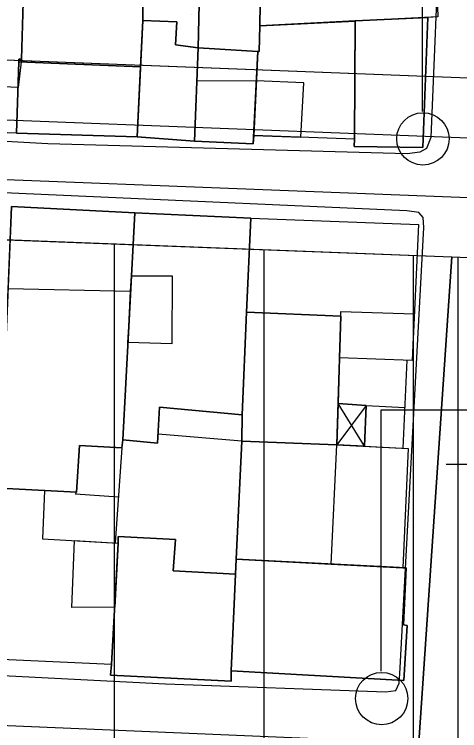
# Model space of a CAD drawing. Extents: x 417997 to 421451, y 4451742 to 4455216.
# Drawn here: x 420786.94 to 420816.73, y 4452578.71 to 4452626.67 of the extents above; entities that cross this region are included whole.
import ezdxf

# ---------------------------------------------------------------- set-up
doc = ezdxf.new("R2010")
doc.units = 0
for name, color, linetype in [('ADA', 7, 'Continuous'), ('ADAKENARI', 7, 'Continuous'), ('B_Mesken', 7, 'Continuous'), ('B_Sundurma', 7, 'Continuous'), ('B_Teras', 7, 'Continuous'), ('Default', 7, 'Continuous'), ('KALDIRIM', 7, 'Continuous'), ('PL_AYA_PARK_DINLENME', 7, 'Continuous'), ('PL_KON_MEV_350', 7, 'Continuous'), ('PL_KON_MEV_450', 7, 'Continuous'), ('S_Elektrik_Diregi', 7, 'Continuous'), ('Sinir_Duvar_tek_tarafa_ait', 7, 'Continuous'), ('TR_ORTAYOGUNKONUT', 7, 'Continuous'), ('TR_PARKALANI', 7, 'Continuous'), ('TR_YUKSEKYOGUNKONUT', 7, 'Continuous'), ('Yol_Sose', 7, 'Continuous')]:
    doc.layers.add(name, color=color, linetype=linetype)

# ---------------------------------------------------------------- blocks, each defined once
blk = doc.blocks.new('POINT_DISPLAY')
at = {"layer": 'Default'}
blk.add_line((0, 0), (0, 0), dxfattribs=at)

msp = doc.modelspace()

# ---------------------------------------------------------------- linework, layer by layer
at = {"layer": 'ADA'}
msp.add_line((420806.634, 4452469.622), (420816.209, 4452610.426), dxfattribs=at)
msp.add_line((420806.634, 4452469.622), (420816.209, 4452610.426), dxfattribs=at)
at = {"layer": 'ADAKENARI'}
for p, q in [((420837.361, 4452621.612), (420766.839, 4452624.356)), ((420837.361, 4452621.612), (420766.839, 4452624.356)), ((420739.671, 4452613.403), (420816.209, 4452610.426)), ((420739.671, 4452613.403), (420816.209, 4452610.426)), ((420816.209, 4452610.426), (420837.592, 4452609.594)), ((420816.209, 4452610.426), (420837.592, 4452609.594))]:
    msp.add_line(p, q, dxfattribs=at)
at = {"layer": 'B_Mesken'}
for points in [[(420803.479, 4452633.177), (420814.986, 4452635.034), (420815.264, 4452626.499), (420803.366, 4452625.913)], [(420814.61, 4452626.467), (420809.73, 4452626.227), (420803.366, 4452625.913), (420803.479, 4452633.177), (420814.985, 4452635.034), (420815.264, 4452626.499)], [(420799.421, 4452632.265), (420799.25, 4452624.424), (420803.319, 4452624.187), (420803.366, 4452625.913), (420803.479, 4452633.177), (420802.913, 4452632.945)], [(420803.366, 4452625.913), (420803.319, 4452624.187), (420803.221, 4452624.193), (420799.25, 4452624.424), (420799.421, 4452632.265), (420802.913, 4452632.945), (420803.479, 4452633.177)], [(420797.096, 4452631.812), (420795.529, 4452631.59), (420795.541, 4452626.251), (420797.813, 4452626.179), (420797.715, 4452624.622), (420799.25, 4452624.424), (420799.421, 4452632.265)], [(420799.25, 4452624.424), (420797.715, 4452624.622), (420797.813, 4452626.179), (420795.541, 4452626.251), (420795.529, 4452631.589), (420796.939, 4452631.79), (420797.096, 4452631.812), (420799.421, 4452632.265)], [(420788.515, 4452630.658), (420793.68, 4452631.358), (420795.529, 4452631.59), (420795.541, 4452626.251), (420795.392, 4452623.164), (420787.244, 4452623.488), (420787.25, 4452623.675), (420787.419, 4452623.669), (420787.63, 4452630.522)], [(420788.515, 4452630.658), (420793.68, 4452631.358), (420795.529, 4452631.589), (420795.541, 4452626.251), (420795.392, 4452623.164), (420787.244, 4452623.488), (420787.25, 4452623.675), (420787.419, 4452623.669), (420787.63, 4452630.522)], [(420787.25, 4452623.675), (420787.096, 4452618.709), (420782.131, 4452618.887), (420782.111, 4452618.406), (420778.849, 4452618.518), (420779.676, 4452630.675), (420787.63, 4452630.522), (420787.419, 4452623.669)], [(420782.516, 4452630.62), (420787.63, 4452630.522), (420787.419, 4452623.669), (420787.25, 4452623.675), (420787.244, 4452623.488), (420787.096, 4452618.709), (420782.131, 4452618.887), (420782.111, 4452618.406), (420778.849, 4452618.518), (420778.911, 4452619.429), (420779.286, 4452624.938), (420779.676, 4452630.675)], [(420795.541, 4452626.251), (420795.165, 4452618.474), (420799.002, 4452618.186), (420799.25, 4452624.424), (420797.715, 4452624.622), (420797.813, 4452626.179)], [(420799.25, 4452624.424), (420799.002, 4452618.186), (420795.165, 4452618.474), (420795.392, 4452623.164), (420795.541, 4452626.251), (420797.813, 4452626.179), (420797.715, 4452624.622)], [(420809.702, 4452618.312), (420809.683, 4452617.827), (420814.275, 4452617.747), (420814.61, 4452626.467), (420809.73, 4452626.226)], [(420809.702, 4452618.312), (420809.73, 4452626.227), (420814.61, 4452626.467), (420814.275, 4452617.747), (420809.683, 4452617.827)], [(420809.702, 4452618.312), (420802.956, 4452618.56), (420803.221, 4452624.193), (420803.319, 4452624.187), (420803.366, 4452625.913), (420809.73, 4452626.227)], [(420809.73, 4452626.226), (420809.702, 4452618.312), (420802.956, 4452618.56), (420803.221, 4452624.193), (420803.319, 4452624.187), (420803.366, 4452625.913)], [(420799.25, 4452624.424), (420799.002, 4452618.186), (420802.929, 4452617.992), (420803.221, 4452624.193)], [(420803.221, 4452624.193), (420802.956, 4452618.56), (420802.929, 4452617.992), (420799.002, 4452618.186), (420799.25, 4452624.424)], [(420795.392, 4452623.164), (420787.244, 4452623.488), (420787.096, 4452618.709), (420795.165, 4452618.474)], [(420795.392, 4452623.164), (420795.165, 4452618.474), (420787.096, 4452618.709), (420787.244, 4452623.488)], [(420794.996, 4452613.382), (420786.755, 4452613.811), (420785.995, 4452595.53), (420785.975, 4452594.959), (420791.096, 4452594.679), (420791.309, 4452597.807), (420794.125, 4452597.639), (420794.189, 4452598.184), (420794.592, 4452605.782)], [(420794.996, 4452613.382), (420794.592, 4452605.782), (420794.189, 4452598.184), (420794.125, 4452597.639), (420791.309, 4452597.807), (420791.096, 4452594.679), (420788.964, 4452594.795), (420785.975, 4452594.959), (420785.995, 4452595.531), (420786.196, 4452600.355), (420786.501, 4452607.687), (420786.755, 4452613.811)], [(420794.996, 4452613.382), (420794.189, 4452598.184), (420796.52, 4452597.963), (420796.663, 4452600.361), (420802.179, 4452599.857), (420802.757, 4452613.035)], [(420802.757, 4452613.035), (420802.48, 4452606.73), (420802.179, 4452599.857), (420796.663, 4452600.361), (420796.52, 4452597.963), (420794.189, 4452598.184), (420794.592, 4452605.782), (420794.996, 4452613.382)], [(420808.688, 4452603.683), (420808.771, 4452606.461), (420802.48, 4452606.73), (420802.757, 4452613.035), (420813.972, 4452612.612), (420813.547, 4452603.505)], [(420802.757, 4452613.035), (420813.972, 4452612.612), (420813.547, 4452603.505), (420808.688, 4452603.682), (420808.771, 4452606.461), (420802.481, 4452606.73)], [(420808.512, 4452597.844), (420808.771, 4452606.461), (420802.481, 4452606.73), (420802.179, 4452599.857), (420802.152, 4452598.087)], [(420808.688, 4452603.683), (420808.596, 4452600.619), (420808.513, 4452597.844), (420802.152, 4452598.087), (420802.179, 4452599.857), (420802.48, 4452606.73), (420808.771, 4452606.461)], [(420808.512, 4452597.844), (420813.287, 4452597.605), (420812.935, 4452589.619), (420808.138, 4452589.871), (420801.779, 4452590.205), (420802.152, 4452598.087)], [(420808.513, 4452597.844), (420810.364, 4452597.751), (420813.287, 4452597.605), (420812.935, 4452589.619), (420808.138, 4452589.871), (420801.779, 4452590.205), (420802.152, 4452598.087)], [(420788.964, 4452594.795), (420788.825, 4452591.567), (420793.896, 4452591.274), (420793.446, 4452583.146), (420785.57, 4452583.499), (420785.975, 4452594.959)], [(420788.964, 4452594.795), (420788.825, 4452591.567), (420793.896, 4452591.274), (420793.446, 4452583.146), (420785.57, 4452583.499), (420785.975, 4452594.959)], [(420793.446, 4452583.146), (420793.376, 4452582.422), (420801.436, 4452582.022), (420801.457, 4452582.729), (420801.736, 4452589.198), (420797.561, 4452589.424), (420797.715, 4452591.521), (420793.897, 4452591.722), (420793.896, 4452591.274)], [(420801.736, 4452589.198), (420801.457, 4452582.729), (420801.436, 4452582.022), (420793.376, 4452582.422), (420793.446, 4452583.146), (420793.896, 4452591.274), (420793.897, 4452591.722), (420797.715, 4452591.521), (420797.562, 4452589.425)], [(420801.457, 4452582.729), (420813, 4452582.071), (420813.222, 4452585.756), (420812.981, 4452585.79), (420813.148, 4452589.608), (420801.779, 4452590.205)], [(420812.935, 4452589.619), (420813.148, 4452589.608), (420812.981, 4452585.79), (420813.222, 4452585.756), (420813, 4452582.071), (420801.457, 4452582.729), (420801.736, 4452589.198), (420801.779, 4452590.205), (420808.138, 4452589.871)]]:
    msp.add_lwpolyline(points, close=True, dxfattribs=at)
at = {"layer": 'B_Sundurma'}
for p, q in [((420810.467, 4452600.486), (420808.512, 4452597.844)), ((420810.364, 4452597.751), (420808.596, 4452600.619))]:
    msp.add_line(p, q, dxfattribs=at)
for points in [[(420810.364, 4452597.751), (420810.467, 4452600.486), (420808.596, 4452600.619), (420808.512, 4452597.844)], [(420810.364, 4452597.751), (420808.513, 4452597.844), (420808.596, 4452600.619), (420810.467, 4452600.486)]]:
    msp.add_lwpolyline(points, close=True, dxfattribs=at)
at = {"layer": 'B_Teras'}
for points in [[(420779.676, 4452630.675), (420787.63, 4452630.522), (420787.419, 4452623.669), (420787.191, 4452621.77), (420782.18, 4452621.993), (420782.111, 4452618.406), (420778.849, 4452618.518)], [(420803.128, 4452622.222), (420799.162, 4452622.202), (420799.25, 4452624.424), (420803.221, 4452624.193)], [(420803.128, 4452622.222), (420802.956, 4452618.56), (420806.106, 4452618.444), (420806.308, 4452622.086)], [(420797.482, 4452604.606), (420794.535, 4452604.712), (420794.592, 4452605.782), (420794.717, 4452608.132), (420794.771, 4452609.157), (420797.504, 4452609.17)], [(420786.5, 4452607.687), (420786.527, 4452608.326), (420794.717, 4452608.132), (420794.592, 4452605.782), (420794.189, 4452598.184), (420794.125, 4452597.639), (420791.309, 4452597.807), (420791.096, 4452594.679), (420785.975, 4452594.959), (420785.995, 4452595.53), (420786.196, 4452600.355)], [(420808.688, 4452603.682), (420808.771, 4452606.461), (420808.787, 4452606.782), (420813.692, 4452606.621), (420813.547, 4452603.505)], [(420808.138, 4452589.871), (420808.512, 4452597.844), (420802.152, 4452598.087), (420801.779, 4452590.205)], [(420790.958, 4452591.444), (420793.896, 4452591.274), (420793.658, 4452586.978), (420790.795, 4452586.953)]]:
    msp.add_lwpolyline(points, close=True, dxfattribs=at)
at = {"layer": 'KALDIRIM'}
for p, q in [((420835.078, 4452617.698), (420752.618, 4452620.906)), ((420835.078, 4452617.698), (420752.618, 4452620.906)), ((420842.758, 4452613.396), (420752.828, 4452616.894)), ((420842.758, 4452613.396), (420752.828, 4452616.894))]:
    msp.add_line(p, q, dxfattribs=at)
at = {"layer": 'PL_AYA_PARK_DINLENME'}
msp.add_lwpolyline([(420766.839, 4452624.356), (420784.819, 4452629.405), (420818.793, 4452638.946), (420846.207, 4452646.644), (420846.385, 4452645.413), (420846.543, 4452644.18), (420846.68, 4452642.944), (420846.796, 4452641.706), (420846.892, 4452640.466), (420846.967, 4452639.225), (420847.022, 4452637.982), (420847.056, 4452636.739), (420847.162, 4452631.222), (420837.361, 4452621.612)], close=True, dxfattribs=at)
msp.add_lwpolyline([(420766.839, 4452624.356), (420784.819, 4452629.405), (420818.793, 4452638.946), (420846.207, 4452646.644), (420846.385, 4452645.413), (420846.543, 4452644.18), (420846.68, 4452642.944), (420846.796, 4452641.706), (420846.892, 4452640.466), (420846.967, 4452639.225), (420847.022, 4452637.982), (420847.056, 4452636.739), (420847.162, 4452631.222), (420837.361, 4452621.612)], close=True, dxfattribs=at)
at = {"layer": 'PL_KON_MEV_350'}
msp.add_lwpolyline([(420816.209, 4452610.426), (420806.634, 4452469.622), (420766.279, 4452471.348), (420765.861, 4452435.833), (420655.244, 4452441.924), (420633.647, 4452550.087), (420735.36, 4452545.722), (420739.671, 4452613.403)], close=True, dxfattribs=at)
at = {"layer": 'PL_KON_MEV_450'}
msp.add_lwpolyline([(420806.634, 4452469.622), (420816.209, 4452610.426), (420837.592, 4452609.594), (420847.776, 4452599.207), (420849.654, 4452501.219), (420849.1, 4452481.249), (420848.099, 4452467.848)], close=True, dxfattribs=at)
msp.add_lwpolyline([(420806.634, 4452469.622), (420816.209, 4452610.426), (420837.592, 4452609.594), (420847.776, 4452599.207), (420849.654, 4452501.219), (420849.1, 4452481.249), (420848.099, 4452467.848)], close=True, dxfattribs=at)
at = {"layer": 'S_Elektrik_Diregi'}
for p, q in [((420814.235, 4452620.167), (420814.235, 4452637.667)), ((420811.478, 4452582.696), (420811.478, 4452600.196)), ((420811.478, 4452600.196), (420818.478, 4452600.196)), ((420815.818, 4452596.556), (420821.068, 4452596.556))]:
    msp.add_line(p, q, dxfattribs=at)
for centre in [(420814.271, 4452618.332), (420811.514, 4452580.861)]:
    msp.add_circle(centre, 1.75, dxfattribs=at)
at = {"layer": 'Sinir_Duvar_tek_tarafa_ait'}
for points in [[(420813.206, 4452603.517), (420812.925, 4452597.623)], [(420810.467, 4452600.486), (420813.055, 4452600.351)], [(420802.152, 4452598.087), (420796.556, 4452598.567)], [(420794.125, 4452597.639), (420793.693, 4452591.286)], [(420793.901, 4452594.355), (420791.039, 4452594.55), (420791.096, 4452594.679)]]:
    msp.add_lwpolyline(points, dxfattribs=at)
at = {"layer": 'TR_ORTAYOGUNKONUT'}
for p, q in [((420793.647, 4452470.177), (420793.647, 4452611.304)), ((420793.647, 4452470.177), (420793.647, 4452611.304)), ((420803.647, 4452533.711), (420803.647, 4452610.915)), ((420803.647, 4452533.711), (420803.647, 4452610.915)), ((420813.647, 4452572.748), (420813.647, 4452610.526)), ((420813.647, 4452572.748), (420813.647, 4452610.526))]:
    msp.add_line(p, q, dxfattribs=at)
at = {"layer": 'TR_YUKSEKYOGUNKONUT'}
msp.add_line((420816.634, 4452546.85), (420816.634, 4452610.409), dxfattribs=at)
msp.add_line((420816.634, 4452546.85), (420816.634, 4452610.409), dxfattribs=at)
at = {"layer": 'Yol_Sose'}
for points in [[(420747.722, 4452657.429), (420780.751, 4452659.217), (420781.733, 4452659.037), (420781.939, 4452658.753), (420782.147, 4452658.031), (420782.707, 4452642.483), (420782.812, 4452641.347), (420783.303, 4452640.676), (420783.794, 4452640.573), (420811.862, 4452645.646), (420812.46, 4452645.569), (420812.682, 4452644.881), (420815.397, 4452632.947), (420814.791, 4452618.424), (420814.519, 4452617.696), (420814.064, 4452617.436), (420813.22, 4452617.344), (420789.177, 4452618.002), (420747.333, 4452620.32)], [(420746.956, 4452584.419), (420797.059, 4452581.838), (420811.791, 4452581.305), (420812.457, 4452581.401), (420812.691, 4452581.885), (420812.723, 4452582.511), (420814.341, 4452612.392), (420814.283, 4452613.07), (420814.005, 4452613.404), (420813.188, 4452613.527), (420747.292, 4452616.457)], [(420746.575, 4452548.159), (420795.344, 4452546.276), (420810.007, 4452545.627), (420810.24, 4452545.805), (420810.359, 4452546.265), (420810.431, 4452547.059), (420812.243, 4452576.701), (420812.157, 4452577.023), (420811.561, 4452577.772), (420811.242, 4452577.929), (420810.243, 4452578.04), (420746.917, 4452580.719)]]:
    msp.add_lwpolyline(points, dxfattribs=at)

# ---------------------------------------------------------------- block references
at = {"layer": 'TR_PARKALANI', "xscale": 0.1, "yscale": 0.10000000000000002}
msp.add_blockref('POINT_DISPLAY', (420798.778, 4452626.631), dxfattribs=at)
msp.add_blockref('POINT_DISPLAY', (420798.778, 4452626.631), dxfattribs=at)

doc.saveas('drawing.dxf')
